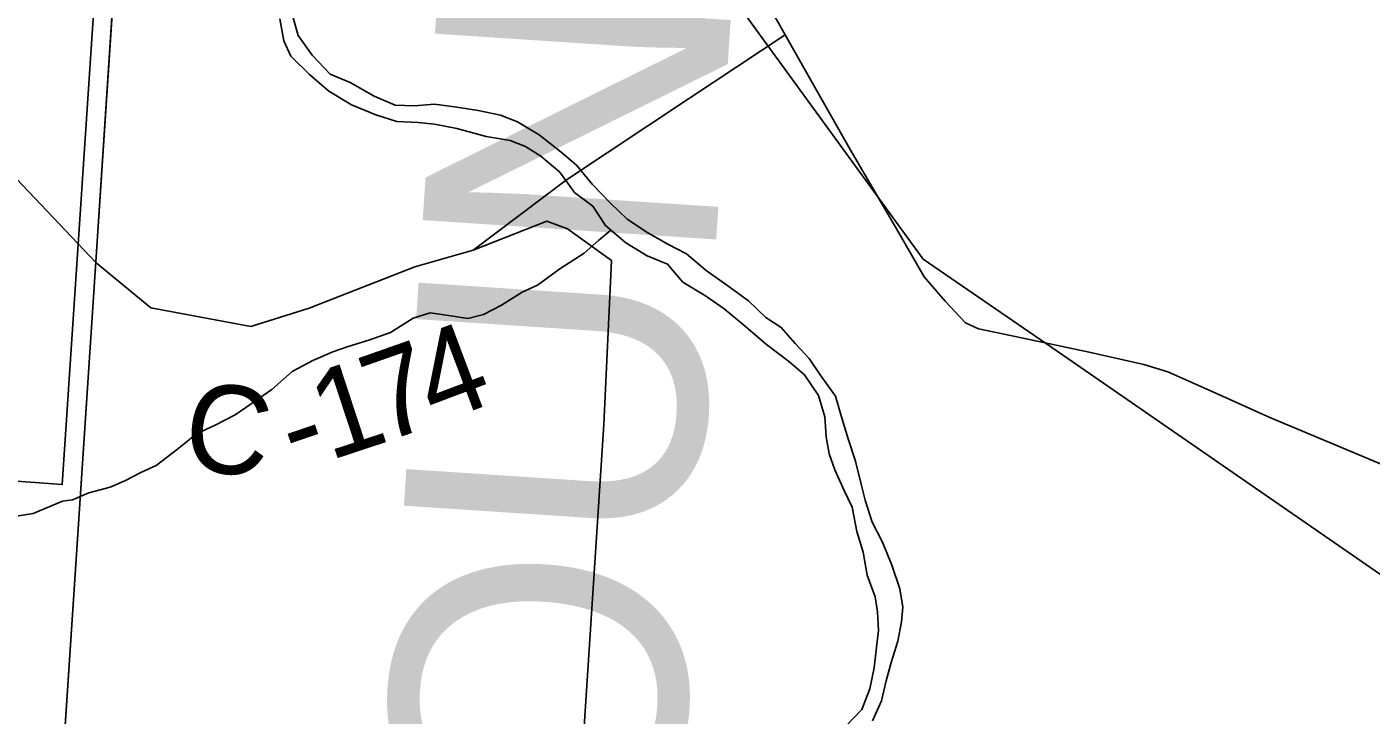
# Model space of a CAD drawing. Extents: x 0 to 42.5, y 0 to 22.
# Drawn here: x 8.1346 to 8.5674, y 15.2674 to 15.4887 of the extents above; entities that cross this region are included whole.
import ezdxf

# ---------------------------------------------------------------- set-up
doc = ezdxf.new("R2010")
doc.units = 0
for name, color, linetype in [('GM_X_City_Street', 7, 'Continuous'), ('GM_X_Corporation', 7, 'Continuous'), ('GM_X_County_Road', 7, 'Continuous'), ('GM_X_County_Road_Text', 7, 'Continuous'), ('GM_X_County_Text', 7, 'Continuous'), ('GM_X_Interchange_Ramps', 7, 'Continuous'), ('GM_X_Major_River', 7, 'Continuous'), ('GM_X_Minor_River', 7, 'Continuous'), ('GM_X_Rail_Line', 7, 'Continuous'), ('GM_X_State_Route', 7, 'Continuous'), ('GM_X_Township_Road', 7, 'Continuous'), ('SH_Cut_Line', 7, 'Continuous')]:
    doc.layers.add(name, color=color, linetype=linetype)

msp = doc.modelspace()

# ---------------------------------------------------------------- linework, layer by layer
at = {"layer": 'GM_X_City_Street'}
msp.add_lwpolyline([(7.91137, 15.51661), (7.97081, 15.51115), (8.0019, 15.50818), (8.03545, 15.50498), (8.06837, 15.50184), (8.09556, 15.49924), (8.09764, 15.49898), (8.09988, 15.49796), (8.10172, 15.4962), (8.10313, 15.49293), (8.10795, 15.47835), (8.11036, 15.46966), (8.1105, 15.46915), (8.11366, 15.46188), (8.11385, 15.46146), (8.11924, 15.45237), (8.15691, 15.41289)], dxfattribs=at)
at = {"layer": 'GM_X_Corporation'}
msp.add_lwpolyline([(7.91921, 15.63683), (7.95331, 15.6361), (7.97957, 15.63417), (8.04805, 15.62672), (8.16418, 15.61064), (8.16271, 15.59296), (8.14602, 15.34154), (7.89922, 15.35961), (7.91813, 15.60669)], close=True, dxfattribs=at)
at = {"layer": 'GM_X_County_Road'}
msp.add_lwpolyline([(8.15691, 15.41289), (8.17458, 15.39841), (8.20672, 15.39239), (8.22548, 15.39824), (8.25957, 15.41161), (8.27834, 15.41691), (8.30836, 15.43953), (8.34768, 15.46566), (8.37878, 15.48616)], dxfattribs=at)
at = {"layer": 'GM_X_Interchange_Ramps'}
msp.add_lwpolyline([(5.08492, 14.1), (8.06989, 14.1), (8.07009, 14.10263), (8.07289, 14.12804), (8.09551, 14.48695), (8.1568, 15.41315), (8.16884, 15.59509), (8.16995, 15.61544), (8.04805, 15.62672), (7.97957, 15.63417), (7.95331, 15.6361), (7.91921, 15.63683), (7.91813, 15.60669), (7.88151, 15.60844), (7.87674, 15.60879), (7.42273, 15.64192), (7.26665, 15.65331), (5.92916, 15.74982)], dxfattribs=at)
msp.add_lwpolyline([(8.06989, 14.1), (8.9, 14.1), (8.9, 15.53758), (8.67633, 15.55354), (8.32394, 15.58239), (8.30432, 15.58399), (8.29687, 15.58461), (8.16884, 15.59509), (8.1568, 15.41315), (8.09551, 14.48695), (8.07289, 14.12804), (8.07009, 14.10263)], close=True, dxfattribs=at)
at = {"layer": 'GM_X_Major_River'}
for p, q in [((8.22194, 15.48598), (8.2201, 15.49244)), ((8.21611, 15.49133), (8.21739, 15.4843)), ((8.21739, 15.4843), (8.21962, 15.47936)), ((8.22644, 15.47969), (8.22194, 15.48598)), ((8.21962, 15.47936), (8.22564, 15.47344)), ((8.23227, 15.47359), (8.22644, 15.47969)), ((8.22564, 15.47344), (8.23185, 15.46809)), ((8.23869, 15.47089), (8.23227, 15.47359)), ((8.24642, 15.46648), (8.23869, 15.47089)), ((8.23185, 15.46809), (8.2392, 15.46368)), ((8.25321, 15.46359), (8.24642, 15.46648)), ((8.2392, 15.46368), (8.24694, 15.46041)), ((8.25946, 15.46336), (8.25321, 15.46359)), ((8.2659, 15.46389), (8.25946, 15.46336)), ((8.27309, 15.46289), (8.2659, 15.46389)), ((8.2799, 15.4619), (8.27309, 15.46289)), ((8.28708, 15.46034), (8.2799, 15.4619)), ((8.24694, 15.46041), (8.25374, 15.45828)), ((8.25374, 15.45828), (8.26056, 15.45804)), ((8.26056, 15.45804), (8.26585, 15.45744)), ((8.26585, 15.45744), (8.27304, 15.45607)), ((8.29256, 15.45822), (8.28708, 15.46034)), ((8.29953, 15.454), (8.29256, 15.45822)), ((8.27304, 15.45607), (8.28249, 15.45354)), ((8.28249, 15.45354), (8.29024, 15.45216)), ((8.30669, 15.44845), (8.29953, 15.454)), ((8.29024, 15.45216), (8.29515, 15.45023)), ((8.29515, 15.45023), (8.30005, 15.44717)), ((8.31158, 15.44425), (8.30669, 15.44845)), ((8.30005, 15.44717), (8.30626, 15.44201)), ((8.31665, 15.43815), (8.31158, 15.44425)), ((8.30626, 15.44201), (8.31095, 15.43553)), ((8.31095, 15.43553), (8.31679, 15.43113)), ((8.32247, 15.43204), (8.31665, 15.43815)), ((8.31679, 15.43113), (8.32091, 15.42485)), ((8.32793, 15.42689), (8.32247, 15.43204)), ((8.33452, 15.42248), (8.32793, 15.42689)), ((8.32091, 15.42485), (8.32749, 15.4193)), ((8.34093, 15.41884), (8.33452, 15.42248)), ((8.32749, 15.4193), (8.33428, 15.41509)), ((8.34697, 15.41576), (8.34093, 15.41884)), ((8.33428, 15.41509), (8.34089, 15.41239)), ((8.35337, 15.41041), (8.34697, 15.41576)), ((8.34089, 15.41239), (8.34577, 15.40667)), ((8.36034, 15.40544), (8.35337, 15.41041)), ((8.34577, 15.40667), (8.35312, 15.40226)), ((8.36693, 15.40065), (8.36034, 15.40544)), ((8.35312, 15.40226), (8.35915, 15.39805)), ((8.35915, 15.39805), (8.36536, 15.39289)), ((8.37257, 15.39531), (8.36693, 15.40065)), ((8.36536, 15.39289), (8.3727, 15.38658)), ((8.37747, 15.39205), (8.37257, 15.39531)), ((8.38198, 15.3869), (8.37747, 15.39205)), ((8.3727, 15.38658), (8.37986, 15.38122)), ((8.38649, 15.38213), (8.38198, 15.3869)), ((8.37986, 15.38122), (8.38494, 15.37683)), ((8.39005, 15.3768), (8.38649, 15.38213)), ((8.38494, 15.37683), (8.38943, 15.37016)), ((8.39492, 15.36994), (8.39005, 15.3768)), ((8.38943, 15.37016), (8.39147, 15.36332)), ((8.39714, 15.36253), (8.39492, 15.36994)), ((8.39147, 15.36332), (8.39199, 15.35687)), ((8.39899, 15.35626), (8.39714, 15.36253)), ((8.39199, 15.35687), (8.39289, 15.35137)), ((8.4014, 15.34904), (8.39899, 15.35626)), ((8.39289, 15.35137), (8.39475, 15.34623)), ((8.40324, 15.34163), (8.4014, 15.34904)), ((8.39475, 15.34623), (8.39773, 15.33958)), ((8.40453, 15.3365), (8.40324, 15.34163)), ((8.39773, 15.33958), (8.40034, 15.33425)), ((8.40675, 15.32947), (8.40453, 15.3365)), ((8.40034, 15.33425), (8.4018, 15.32647)), ((8.41011, 15.323), (8.40675, 15.32947)), ((8.4018, 15.32647), (8.40384, 15.31982)), ((8.41308, 15.31558), (8.41011, 15.323)), ((8.40384, 15.31982), (8.40511, 15.31241)), ((8.41568, 15.30798), (8.41308, 15.31558)), ((8.40511, 15.31241), (8.40771, 15.30538)), ((8.41658, 15.3021), (8.41568, 15.30798)), ((8.40771, 15.30538), (8.40843, 15.30063)), ((8.41617, 15.29736), (8.41658, 15.3021)), ((8.40843, 15.30063), (8.40877, 15.29456)), ((8.41499, 15.29111), (8.41617, 15.29736)), ((8.40877, 15.29456), (8.40816, 15.28926)), ((8.40816, 15.28926), (8.40735, 15.28262)), ((8.41286, 15.28429), (8.41499, 15.29111)), ((8.4113, 15.27842), (8.41286, 15.28429)), ((8.40735, 15.28262), (8.40598, 15.2758)), ((8.40598, 15.2758), (8.40347, 15.26918)), ((8.40974, 15.27199), (8.4113, 15.27842)), ((8.40685, 15.26556), (8.40974, 15.27199)), ((8.40347, 15.26918), (8.39794, 15.26353))]:
    msp.add_line(p, q, dxfattribs=at)
for points in [[(8.2201, 15.49244), (8.22194, 15.48598), (8.22644, 15.47969), (8.23227, 15.47359), (8.23869, 15.47089), (8.24642, 15.46648), (8.25321, 15.46359), (8.25946, 15.46336), (8.2659, 15.46389), (8.27309, 15.46289), (8.2799, 15.4619), (8.28708, 15.46034), (8.29256, 15.45822), (8.29953, 15.454), (8.30669, 15.44845), (8.31158, 15.44425), (8.31665, 15.43815), (8.32247, 15.43204), (8.32793, 15.42689), (8.33452, 15.42248), (8.34093, 15.41884), (8.34697, 15.41576), (8.35337, 15.41041), (8.36034, 15.40544), (8.36693, 15.40065), (8.37257, 15.39531), (8.37747, 15.39205), (8.38198, 15.3869), (8.38649, 15.38213), (8.39005, 15.3768), (8.39492, 15.36994), (8.39714, 15.36253), (8.39899, 15.35626), (8.4014, 15.34904), (8.40324, 15.34163), (8.40453, 15.3365), (8.40675, 15.32947), (8.41011, 15.323), (8.41308, 15.31558), (8.41568, 15.30798), (8.41658, 15.3021), (8.41617, 15.29736), (8.41499, 15.29111), (8.41286, 15.28429), (8.4113, 15.27842), (8.40974, 15.27199), (8.40685, 15.26556)], [(8.21611, 15.49133), (8.21739, 15.4843), (8.21962, 15.47936), (8.22564, 15.47344), (8.23185, 15.46809), (8.2392, 15.46368), (8.24694, 15.46041), (8.25374, 15.45828), (8.26056, 15.45804), (8.26585, 15.45744), (8.27304, 15.45607), (8.28249, 15.45354), (8.29024, 15.45216), (8.29515, 15.45023), (8.30005, 15.44717), (8.30626, 15.44201), (8.31095, 15.43553), (8.31679, 15.43113), (8.32091, 15.42485), (8.32749, 15.4193), (8.33428, 15.41509), (8.34089, 15.41239), (8.34577, 15.40667), (8.35312, 15.40226), (8.35915, 15.39805), (8.36536, 15.39289), (8.3727, 15.38658), (8.37986, 15.38122), (8.38494, 15.37683), (8.38943, 15.37016), (8.39147, 15.36332), (8.39199, 15.35687), (8.39289, 15.35137), (8.39475, 15.34623), (8.39773, 15.33958), (8.40034, 15.33425), (8.4018, 15.32647), (8.40384, 15.31982), (8.40511, 15.31241), (8.40771, 15.30538), (8.40843, 15.30063), (8.40877, 15.29456), (8.40816, 15.28926), (8.40735, 15.28262), (8.40598, 15.2758), (8.40347, 15.26918), (8.39794, 15.26353)]]:
    msp.add_lwpolyline(points, dxfattribs=at)
at = {"layer": 'GM_X_Minor_River'}
for p, q in [((8.32261, 15.42341), (8.31879, 15.42012)), ((8.31879, 15.42012), (8.31403, 15.41598)), ((8.31403, 15.41598), (8.30623, 15.41091)), ((8.30623, 15.41091), (8.29899, 15.40564)), ((8.29899, 15.40564), (8.29405, 15.4034)), ((8.29405, 15.4034), (8.2874, 15.39927)), ((8.26447, 15.39676), (8.25896, 15.39509)), ((8.27109, 15.39577), (8.26447, 15.39676)), ((8.2874, 15.39927), (8.28169, 15.39627)), ((8.25896, 15.39509), (8.25173, 15.3904)), ((8.27657, 15.39498), (8.27109, 15.39577)), ((8.28169, 15.39627), (8.27657, 15.39498)), ((8.24471, 15.38798), (8.23807, 15.38594)), ((8.25173, 15.3904), (8.24471, 15.38798)), ((8.23313, 15.38426), (8.22668, 15.38146)), ((8.23807, 15.38594), (8.23313, 15.38426)), ((8.22668, 15.38146), (8.22002, 15.3779)), ((8.22002, 15.3779), (8.21354, 15.37206)), ((8.21354, 15.37206), (8.20688, 15.36755)), ((8.20688, 15.36755), (8.20175, 15.36398)), ((8.20175, 15.36398), (8.19528, 15.36061)), ((8.1892, 15.35781), (8.18311, 15.35292)), ((8.19528, 15.36061), (8.1892, 15.35781)), ((8.18311, 15.35292), (8.17625, 15.34765)), ((8.17131, 15.34541), (8.16618, 15.34278)), ((8.17625, 15.34765), (8.17131, 15.34541)), ((8.16143, 15.34073), (8.15461, 15.33888)), ((8.16618, 15.34278), (8.16143, 15.34073)), ((8.14929, 15.33664), (8.14614, 15.33622)), ((8.15461, 15.33888), (8.14929, 15.33664))]:
    msp.add_line(p, q, dxfattribs=at)
msp.add_lwpolyline([(8.12725, 15.33073), (8.13671, 15.33217), (8.14614, 15.33622)], dxfattribs=at)
at = {"layer": 'GM_X_Rail_Line'}
msp.add_lwpolyline([(8.17938, 15.73019), (8.24138, 15.6602), (8.30262, 15.57959), (8.42318, 15.41403), (8.46804, 15.38328), (8.66065, 15.25025), (8.9, 15.08301)], dxfattribs=at)
at = {"layer": 'GM_X_State_Route'}
msp.add_lwpolyline([(8.37168, 15.49883), (8.37878, 15.48616), (8.38472, 15.47559), (8.39963, 15.44929), (8.41417, 15.42451), (8.42349, 15.40831), (8.43023, 15.40047), (8.4368, 15.39359), (8.44094, 15.39166), (8.44926, 15.38988), (8.47666, 15.38414), (8.49424, 15.38019), (8.50198, 15.37784), (8.51744, 15.37088), (8.53479, 15.36314), (8.5612, 15.3521), (8.58931, 15.34029)], dxfattribs=at)
at = {"layer": 'GM_X_Township_Road'}
msp.add_lwpolyline([(8.40384, 15.08525), (8.39772, 15.08742), (8.39254, 15.09459), (8.39003, 15.09932), (8.39094, 15.13047), (8.39297, 15.16637), (8.3931, 15.1734), (8.39326, 15.17872), (8.38922, 15.1859), (8.36018, 15.20847), (8.33269, 15.22858), (8.32031, 15.23304), (8.31515, 15.23718), (8.3135, 15.2554), (8.32034, 15.36083), (8.3228, 15.41364), (8.30868, 15.42379), (8.30201, 15.42621), (8.27834, 15.41691)], dxfattribs=at)
at = {"layer": 'SH_Cut_Line'}
for points in [[(8.24781, 16.59008), (8.17933, 15.79111), (8.17776, 15.76158), (8.17561, 15.72139), (8.1727, 15.66691), (8.17075, 15.63044), (8.16995, 15.61544), (8.16884, 15.59509), (8.1568, 15.41315), (8.09551, 14.48695), (8.07289, 14.12804), (8.07009, 14.10263), (8.06989, 14.1), (8.9, 14.1), (8.9, 19.05381)], [(2.1, 14.1), (8.06989, 14.1), (8.07009, 14.10263), (8.07289, 14.12804), (8.09551, 14.48695), (8.1568, 15.41315), (8.16884, 15.59509), (8.16995, 15.61544), (8.04805, 15.62672), (7.97957, 15.63417), (7.95331, 15.6361), (7.91921, 15.63683), (7.91813, 15.60669), (7.88151, 15.60844), (7.87674, 15.60879), (7.42273, 15.64192), (7.26665, 15.65331), (5.92916, 15.74982)]]:
    msp.add_lwpolyline(points, dxfattribs=at)

# ---------------------------------------------------------------- texts
at = {"layer": 'GM_X_County_Road_Text'}
for s, rotation, p in [('4', 20.6449, (8.26602, 15.36074)), ('7', 19.3171, (8.24896, 15.35475)), ('1', 18.2572, (8.23193, 15.34913)), ('C', 352.7476, (8.18414, 15.34691)), ('-', 18.8809, (8.22107, 15.34541))]:
    msp.add_text(s, height=0.02841, rotation=rotation, dxfattribs=at).set_placement(p)
at = {"layer": 'GM_X_County_Text'}
msp.add_text('HOCKING COUNTY', height=0.094697, rotation=86.2285, dxfattribs=at).set_placement((8.29618, 14.5044))

doc.saveas('drawing.dxf')
